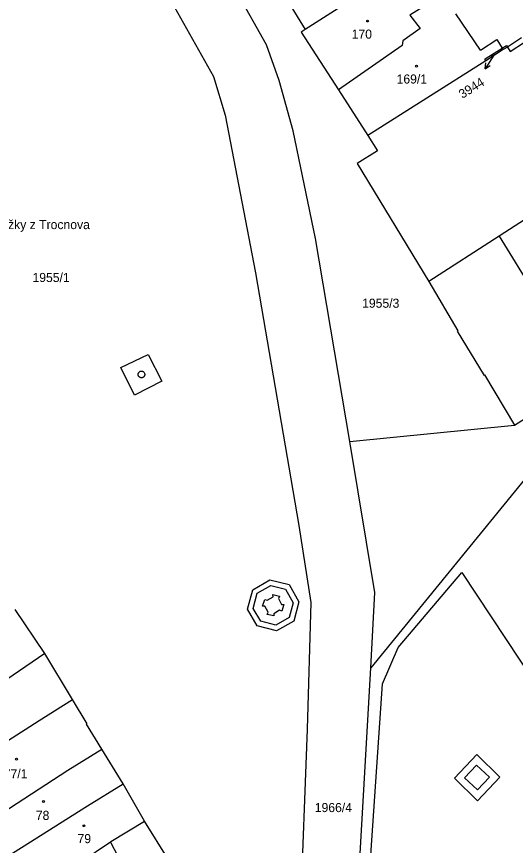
# Model space of a CAD drawing. Extents: x -679220 to -673243, y -1075091 to -1066557.
# Drawn here: x -676420.8 to -676327.7, y -1071676.2 to -1071521.5 of the extents above; entities that cross this region are included whole.
import ezdxf

# ---------------------------------------------------------------- set-up
doc = ezdxf.new("R2010")
doc.units = 0
for name, color, linetype in [('Hranice parcel', 7, 'Continuous'), ('Parcelní čísla', 7, 'Continuous'), ('Pop  PČ popisy', 7, 'Continuous'), ('Vnitřní kresba', 7, 'Continuous'), ('Značky budov', 7, 'Continuous')]:
    doc.layers.add(name, color=color, linetype=linetype)

msp = doc.modelspace()

# ---------------------------------------------------------------- linework, layer by layer
at = {"layer": 'Hranice parcel'}
for p, q in [((-676374.22, -1071512.02), (-676366.93, -1071523.92)), ((-676326.51, -1071525.48), (-676329.16, -1071527.17)), ((-676333.22, -1071529.74), (-676355.2, -1071543.68)), ((-676360.69, -1071535.17), (-676355.2, -1071543.68)), ((-676358.61, -1071600.83), (-676327.82, -1071597.75)), ((-676323.65, -1071605.06), (-676354.68, -1071643.07)), ((-676415.56, -1071640.43), (-676421.08, -1071632.18)), ((-676410.37, -1071648.97), (-676415.56, -1071640.43)), ((-676400.92, -1071664.77), (-676404.88, -1071658.28)), ((-676396.92, -1071671.69), (-676400.92, -1071664.77)), ((-676392.51, -1071678.79), (-676396.92, -1071671.69))]:
    msp.add_line(p, q, dxfattribs=at)
for points in [[(-676358.61, -1071600.83), (-676364.98, -1071562.95), (-676369.16, -1071542.83), (-676371.77, -1071533.39), (-676374.14, -1071526.78), (-676385.2, -1071507.04), (-676400.64, -1071480.43)], [(-676409.82, -1071487.07), (-676395.79, -1071511.68), (-676384.03, -1071532.68), (-676381.89, -1071539.87), (-676376.19, -1071569.34), (-676368.13, -1071616.48), (-676365.86, -1071630.87), (-676366.52, -1071654.54), (-676369.19, -1071723.74), (-676369.58, -1071729.58), (-676368.92, -1071732.38)], [(-676341.26, -1071506.79), (-676344.51, -1071509.28), (-676346.31, -1071510.51), (-676348.89, -1071512.29), (-676354.42, -1071515.86), (-676366.93, -1071523.92)], [(-676330.43, -1071509.97), (-676333.31, -1071511.9), (-676334.74, -1071512.89), (-676336.16, -1071513.88), (-676340.35, -1071516.81), (-676341.66, -1071517.63), (-676347.39, -1071521.22), (-676345.43, -1071523.72), (-676348.71, -1071526), (-676348.79, -1071526.88), (-676360.69, -1071535.17)], [(-676366.93, -1071523.92), (-676367.7, -1071524.42), (-676360.69, -1071535.17)], [(-676333.22, -1071529.74), (-676333.36, -1071529.45), (-676333.1, -1071529.28), (-676330.12, -1071527.36), (-676329.35, -1071526.87), (-676329.16, -1071527.17)], [(-676329.16, -1071527.17), (-676329.97, -1071527.66), (-676333.22, -1071529.74)], [(-676290.79, -1071537.29), (-676291.1, -1071536.78), (-676291.91, -1071537.3), (-676301.63, -1071543.62), (-676307.91, -1071547.67), (-676309.75, -1071548.88), (-676315.97, -1071552.94), (-676330.72, -1071562.47), (-676343.86, -1071570.96)], [(-676355.2, -1071543.68), (-676353.43, -1071546.55), (-676357.22, -1071548.89), (-676343.86, -1071570.96)], [(-676327.82, -1071597.75), (-676305.55, -1071583.59), (-676283.66, -1071569.72), (-676283.73, -1071569.6), (-676279.62, -1071567.08), (-676279.47, -1071567.34), (-676274.44, -1071564.18), (-676274.6, -1071563.93)], [(-676343.86, -1071570.96), (-676338.4, -1071580.14), (-676338.52, -1071580.21), (-676333.53, -1071588.47), (-676333.41, -1071588.4), (-676327.82, -1071597.75)], [(-676354.68, -1071643.07), (-676353.93, -1071629.04), (-676358.61, -1071600.83)], [(-676415.56, -1071640.43), (-676422.63, -1071645.27), (-676422.56, -1071645.4), (-676428.81, -1071649.59), (-676428.86, -1071649.48), (-676435.89, -1071654.28), (-676436.07, -1071653.95)], [(-676359.43, -1071729.07), (-676360.28, -1071727.35), (-676359.84, -1071726.37), (-676357.99, -1071700.53), (-676354.68, -1071643.07)], [(-676445.83, -1071671.91), (-676438.53, -1071666.96), (-676428.58, -1071660.59), (-676428.65, -1071660.49), (-676422.55, -1071656.64), (-676422.48, -1071656.74), (-676416.58, -1071652.94), (-676410.37, -1071648.97)], [(-676404.88, -1071658.28), (-676407.72, -1071653.6), (-676407.6, -1071653.53), (-676410.37, -1071648.97)], [(-676445.98, -1071686.46), (-676433.35, -1071676.88), (-676432.72, -1071676.4), (-676431.51, -1071675.68), (-676431.67, -1071675.43), (-676411.26, -1071662.18), (-676404.88, -1071658.28)], [(-676449.45, -1071696.12), (-676449.16, -1071695.9), (-676445.73, -1071693.47), (-676439.3, -1071688.9), (-676434.63, -1071685.95), (-676431.25, -1071683.83), (-676429.61, -1071682.8), (-676428.7, -1071682.09), (-676427.79, -1071681.54), (-676426.64, -1071680.89), (-676419.86, -1071676.64), (-676407.57, -1071668.83), (-676400.92, -1071664.77)], [(-676443.91, -1071702.66), (-676436.71, -1071697.18), (-676432.26, -1071694.25), (-676426.37, -1071691.03), (-676425.39, -1071690.51), (-676425.06, -1071690.34), (-676424.98, -1071690.46), (-676415.31, -1071684.52), (-676413.94, -1071683.68), (-676414.36, -1071683.06), (-676403.27, -1071675.59), (-676403.19, -1071675.52), (-676396.92, -1071671.69)]]:
    msp.add_lwpolyline(points, dxfattribs=at)
at = {"layer": 'Pop  PČ popisy'}
for p, q in [((-676331.71, -1071528.7), (-676333.34, -1071531.22)), ((-676331.57, -1071528.48), (-676331.71, -1071528.7)), ((-676333.34, -1071531.22), (-676333.22, -1071530.1)), ((-676333.34, -1071531.22), (-676332.38, -1071530.65))]:
    msp.add_line(p, q, dxfattribs=at)
at = {"layer": 'Vnitřní kresba'}
for p, q in [((-676334.21, -1071527.74), (-676338.8, -1071520.99)), ((-676334.21, -1071527.74), (-676331.13, -1071525.77)), ((-676331.13, -1071525.77), (-676330.12, -1071527.36)), ((-676329.16, -1071527.17), (-676328.65, -1071527.98)), ((-676328.65, -1071527.98), (-676325.99, -1071526.29)), ((-676330.72, -1071562.47), (-676321.02, -1071578.33)), ((-676401.36, -1071587.03), (-676396.23, -1071584.55)), ((-676396.23, -1071584.55), (-676393.69, -1071589.56)), ((-676398.78, -1071592.16), (-676401.36, -1071587.03)), ((-676393.69, -1071589.56), (-676398.78, -1071592.16)), ((-676376.72, -1071628.5), (-676373.5, -1071626.63)), ((-676373.5, -1071626.63), (-676369.92, -1071627.55)), ((-676349.55, -1071639.3), (-676337.64, -1071625.28)), ((-676337.64, -1071625.28), (-676306.9, -1071671.93)), ((-676375.86, -1071629.16), (-676373.36, -1071627.7)), ((-676373.36, -1071627.7), (-676370.58, -1071628.41)), ((-676369.92, -1071627.55), (-676368.11, -1071630.79)), ((-676377.7, -1071632.12), (-676376.72, -1071628.5)), ((-676376.62, -1071631.98), (-676375.86, -1071629.16)), ((-676372.93, -1071629.42), (-676371.74, -1071629.7)), ((-676372.92, -1071629.83), (-676372.93, -1071629.42)), ((-676371.74, -1071629.7), (-676371.92, -1071630.11)), ((-676370.58, -1071628.41), (-676369.18, -1071630.92)), ((-676374.87, -1071631.6), (-676374.44, -1071630.31)), ((-676374.44, -1071630.31), (-676374.02, -1071630.47)), ((-676374.02, -1071630.47), (-676372.92, -1071629.83)), ((-676371.92, -1071630.11), (-676371.31, -1071631.23)), ((-676371.31, -1071631.23), (-676370.9, -1071631.23)), ((-676370.9, -1071631.23), (-676371.28, -1071632.49)), ((-676369.18, -1071630.92), (-676369.92, -1071633.71)), ((-676368.11, -1071630.79), (-676369.06, -1071634.37)), ((-676375.89, -1071635.27), (-676377.7, -1071632.12)), ((-676375.23, -1071634.4), (-676376.62, -1071631.98)), ((-676374.46, -1071631.59), (-676374.87, -1071631.6)), ((-676373.82, -1071632.69), (-676374.46, -1071631.59)), ((-676373.99, -1071633.11), (-676373.82, -1071632.69)), ((-676371.69, -1071632.33), (-676372.78, -1071632.99)), ((-676371.28, -1071632.49), (-676371.69, -1071632.33)), ((-676372.77, -1071633.4), (-676373.99, -1071633.11)), ((-676372.78, -1071632.99), (-676372.77, -1071633.4)), ((-676369.92, -1071633.71), (-676372.42, -1071635.13)), ((-676369.06, -1071634.37), (-676372.28, -1071636.2)), ((-676372.28, -1071636.2), (-676375.89, -1071635.27)), ((-676372.42, -1071635.13), (-676375.23, -1071634.4)), ((-676352.5, -1071646.08), (-676349.55, -1071639.3)), ((-676355.69, -1071692.9), (-676352.5, -1071646.08)), ((-676339.05, -1071663.67), (-676334.9, -1071659.25)), ((-676334.9, -1071659.25), (-676330.57, -1071663.48)), ((-676337.15, -1071663.64), (-676334.94, -1071661.28)), ((-676334.94, -1071661.28), (-676332.5, -1071663.47)), ((-676334.72, -1071667.94), (-676339.05, -1071663.67)), ((-676334.75, -1071665.89), (-676337.15, -1071663.64)), ((-676332.5, -1071663.47), (-676334.75, -1071665.89)), ((-676330.57, -1071663.48), (-676334.72, -1071667.94)), ((-676399.59, -1071682.48), (-676403.27, -1071675.59))]:
    msp.add_line(p, q, dxfattribs=at)
for points in [[(-676397.69, -1071588.9), (-676397.76, -1071588.87), (-676397.82, -1071588.84), (-676397.87, -1071588.8), (-676397.93, -1071588.76), (-676397.97, -1071588.7), (-676398.01, -1071588.65), (-676398.05, -1071588.59), (-676398.08, -1071588.52), (-676398.1, -1071588.46), (-676398.11, -1071588.39), (-676398.11, -1071588.32), (-676398.11, -1071588.25), (-676398.1, -1071588.18), (-676398.08, -1071588.11), (-676398.05, -1071588.05), (-676398.02, -1071587.98), (-676397.98, -1071587.93), (-676397.94, -1071587.87), (-676397.88, -1071587.83), (-676397.83, -1071587.79), (-676397.77, -1071587.75), (-676397.7, -1071587.72), (-676397.64, -1071587.7), (-676397.57, -1071587.69), (-676397.5, -1071587.69), (-676397.43, -1071587.69), (-676397.36, -1071587.7), (-676397.29, -1071587.72)], [(-676397.29, -1071587.72), (-676397.23, -1071587.75), (-676397.16, -1071587.78), (-676397.11, -1071587.82), (-676397.06, -1071587.87), (-676397.01, -1071587.92), (-676396.97, -1071587.97), (-676396.93, -1071588.04), (-676396.91, -1071588.1), (-676396.89, -1071588.17), (-676396.88, -1071588.23), (-676396.87, -1071588.3), (-676396.87, -1071588.37), (-676396.88, -1071588.44), (-676396.9, -1071588.51), (-676396.93, -1071588.57), (-676396.96, -1071588.64), (-676397, -1071588.69), (-676397.05, -1071588.75), (-676397.1, -1071588.79), (-676397.16, -1071588.83), (-676397.22, -1071588.87), (-676397.28, -1071588.89), (-676397.35, -1071588.91), (-676397.42, -1071588.93), (-676397.48, -1071588.93), (-676397.55, -1071588.93), (-676397.62, -1071588.92), (-676397.69, -1071588.9)]]:
    msp.add_lwpolyline(points, dxfattribs=at)
at = {"layer": 'Značky budov'}
for centre, radius in [((-676355.26, -1071522.32), 0.175), ((-676332.03, -1071528.77), 0.117), ((-676346.12, -1071530.76), 0.175), ((-676420.81, -1071660.15), 0.175), ((-676415.78, -1071668.05), 0.175), ((-676408.22, -1071672.56), 0.175)]:
    msp.add_circle(centre, radius, dxfattribs=at)

# ---------------------------------------------------------------- texts
at = {"layer": 'Parcelní čísla'}
for s, p in [('170', (-676358.24, -1071525.61)), ('169/1', (-676349.85, -1071533.99)), ('1955/1', (-676417.84, -1071571.05)), ('1955/3', (-676356.29, -1071575.85)), ('77/1', (-676423.2, -1071663.72)), ('1966/4', (-676365.13, -1071670.02)), ('78', (-676417.21, -1071671.48)), ('79', (-676409.43, -1071675.82))]:
    msp.add_text(s, height=1.7, dxfattribs=at).set_placement(p)
msp.add_text('3944', height=1.7, rotation=32, dxfattribs=at).set_placement((-676337.57, -1071536.87))
at = {"layer": 'Pop  PČ popisy'}
msp.add_text('nám. Jana Žižky z Trocnova', height=1.7, dxfattribs=at).set_placement((-676435.54, -1071561.17))

doc.saveas('drawing.dxf')
